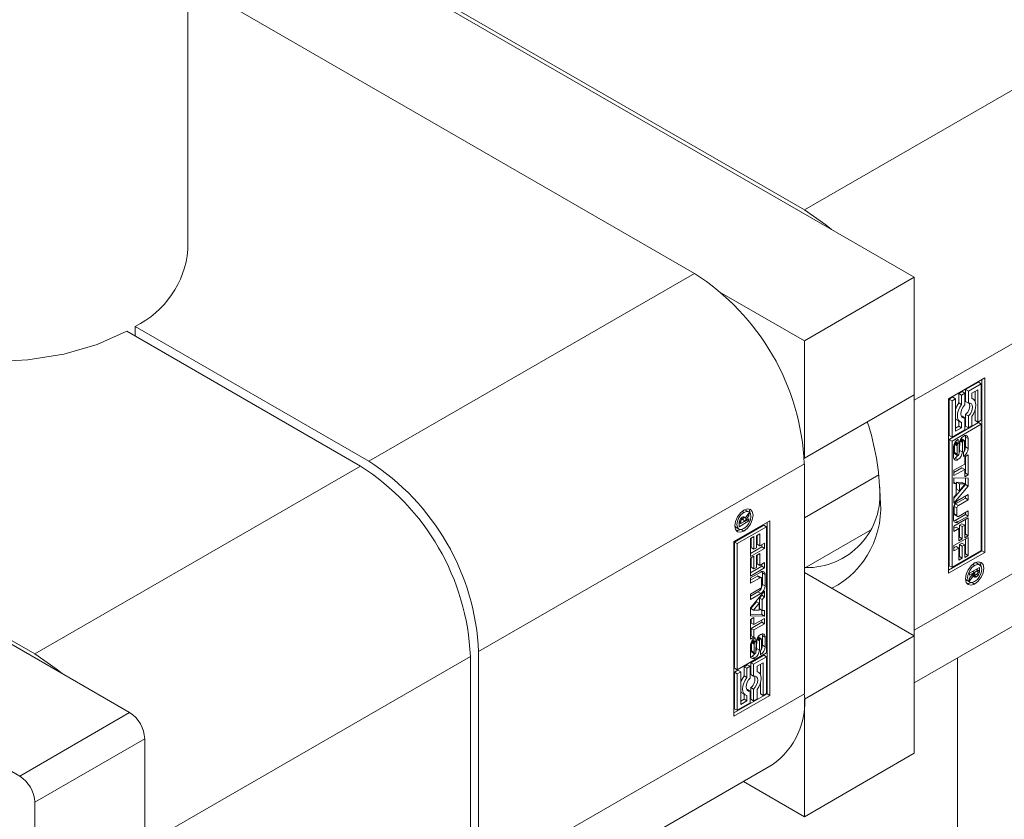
# Model space of a CAD drawing. Header units: millimetres. Extents: x 525 to 29324, y 175 to 20618.
# Tile 366 of 588: x 21265 to 21316, y 12970 to 13011. Entities that reach past the tile are written whole.
import ezdxf

# ---------------------------------------------------------------- set-up
doc = ezdxf.new("R2010")
doc.units = ezdxf.units.MM
doc.linetypes.add('SLD-Continua', pattern=[0])
doc.layers.add('COTAS', color=1, linetype='SLD-Continua')

msp = doc.modelspace()

# ---------------------------------------------------------------- linework, layer by layer
at = {"color": 7, "linetype": 'SLD-Continua', "lineweight": 18, "ltscale": 35}
for p, q in [((21273.53, 12999.325), (21273.53, 13392.333)), ((21273.53, 13013.142), (21299.593, 12998.1)), ((21270.531, 12975.491), (21222.589, 13003.161)), ((21227.468, 13000.549), (21265.652, 12978.511)), ((21216.932, 12999.896), (21264.874, 12972.227)), ((21299.593, 12998.1), (21282.834, 12988.428)), ((21282.41, 12988.183), (21270.386, 12995.123)), ((21270.81, 12995.368), (21270.81, 12994.878)), ((21270.81, 12995.368), (21282.834, 12988.428)), ((21265.652, 12978.511), (21282.41, 12988.183)), ((21305.25, 12988.302), (21288.491, 12978.63)), ((21305.25, 12976.461), (21305.25, 12988.302)), ((21302.045, 12985.851), (21302.142, 12985.795)), ((21302.256, 12985.902), (21302.157, 12985.926)), ((21302.398, 12985.821), (21302.256, 12985.902)), ((21301.625, 12984.292), (21303.482, 12985.363)), ((21302.401, 12985.354), (21301.895, 12985.061)), ((21301.9, 12985.311), (21301.978, 12985.266)), ((21301.902, 12985.325), (21301.978, 12985.281)), ((21301.905, 12985.339), (21301.979, 12985.296)), ((21301.924, 12985.395), (21301.991, 12985.357)), ((21301.958, 12985.457), (21302.03, 12985.415)), ((21301.975, 12985.48), (21302.056, 12985.433)), ((21301.978, 12985.224), (21302.143, 12985.319)), ((21301.979, 12985.296), (21301.978, 12985.281)), ((21301.98, 12985.486), (21302.064, 12985.438)), ((21302.113, 12985.441), (21302, 12985.507)), ((21302.129, 12985.542), (21302.068, 12985.467)), ((21302.09, 12985.564), (21302.206, 12985.497)), ((21302.143, 12985.319), (21302.143, 12985.346)), ((21302.143, 12985.346), (21302.166, 12985.333)), ((21302.401, 12985.621), (21302.166, 12985.333)), ((21302.166, 12985.333), (21302.401, 12985.468)), ((21302.206, 12985.497), (21302.401, 12985.755)), ((21302.302, 12985.411), (21302.401, 12985.354)), ((21302.331, 12985.662), (21302.401, 12985.621)), ((21302.401, 12985.755), (21302.401, 12985.621)), ((21302.401, 12985.468), (21302.401, 12985.354)), ((21303.482, 12985.363), (21303.482, 12976.38)), ((21303.165, 12985.141), (21301.659, 12984.272)), ((21301.674, 12985.089), (21301.744, 12985.015)), ((21301.744, 12985.015), (21301.886, 12984.933)), ((21303.307, 12985.06), (21301.8, 12984.19)), ((21301.895, 12985.271), (21301.978, 12985.224)), ((21301.895, 12985.061), (21301.895, 12985.254)), ((21301.936, 12985.248), (21301.895, 12985.224)), ((21301.978, 12985.281), (21301.978, 12985.266)), ((21301.978, 12985.266), (21301.978, 12985.224)), ((21302.011, 12984.911), (21302.142, 12984.836)), ((21303.165, 12985.141), (21303.307, 12985.06)), ((21303.307, 12978.563), (21303.307, 12985.06)), ((21303.34, 12976.462), (21303.34, 12985.281)), ((21301.625, 12975.308), (21301.625, 12984.292)), ((21302.477, 12984.447), (21302.655, 12984.55)), ((21302.477, 12983.523), (21302.477, 12984.447)), ((21302.514, 12984.468), (21302.514, 12983.981)), ((21302.655, 12984.55), (21302.655, 12983.899)), ((21302.78, 12984.59), (21302.959, 12984.693)), ((21302.78, 12983.971), (21302.78, 12984.59)), ((21302.817, 12984.612), (21302.817, 12984.156)), ((21302.959, 12984.693), (21302.959, 12984.074)), ((21301.659, 12984.272), (21301.659, 12977.775)), ((21301.8, 12984.19), (21301.659, 12984.272)), ((21301.8, 12984.19), (21301.8, 12977.693)), ((21303.067, 12984.026), (21302.477, 12983.686)), ((21303.208, 12983.945), (21302.477, 12983.523)), ((21302.514, 12983.981), (21302.655, 12983.899)), ((21302.655, 12983.899), (21302.78, 12983.971)), ((21302.817, 12984.156), (21302.959, 12984.074)), ((21302.959, 12984.074), (21303.208, 12984.218)), ((21303.067, 12984.137), (21303.067, 12984.026)), ((21303.067, 12984.026), (21303.208, 12983.945)), ((21303.208, 12984.218), (21303.208, 12983.945)), ((21302.477, 12983.442), (21302.655, 12983.545)), ((21302.477, 12982.518), (21302.477, 12983.442)), ((21302.514, 12983.463), (21302.514, 12982.976)), ((21302.655, 12983.545), (21302.655, 12982.895)), ((21302.78, 12983.586), (21302.959, 12983.689)), ((21302.78, 12982.967), (21302.78, 12983.586)), ((21302.817, 12983.607), (21302.817, 12983.151)), ((21302.959, 12983.689), (21302.959, 12983.07)), ((21303.067, 12983.022), (21302.477, 12982.681)), ((21303.208, 12982.94), (21302.477, 12982.518)), ((21302.514, 12982.976), (21302.655, 12982.895)), ((21302.655, 12982.895), (21302.78, 12982.967)), ((21302.817, 12983.151), (21302.959, 12983.07)), ((21302.959, 12983.07), (21303.208, 12983.214)), ((21303.067, 12983.132), (21303.067, 12983.022)), ((21303.067, 12983.022), (21303.208, 12982.94)), ((21303.208, 12983.214), (21303.208, 12982.94)), ((21302.477, 12982.421), (21303.005, 12982.726)), ((21302.837, 12982.517), (21302.477, 12982.309)), ((21302.979, 12982.435), (21302.477, 12982.146)), ((21302.477, 12982.146), (21302.477, 12982.421)), ((21302.837, 12982.517), (21302.979, 12982.435)), ((21303.03, 12982.44), (21302.888, 12982.522)), ((21303.051, 12982.005), (21303.051, 12982.393)), ((21303.09, 12982.677), (21303.09, 12982.092)), ((21303.09, 12982.677), (21303.231, 12982.595)), ((21303.231, 12982.595), (21303.231, 12982.01)), ((21302.477, 12981.589), (21302.979, 12981.879)), ((21302.477, 12980.878), (21303.208, 12981.749)), ((21303.09, 12982.092), (21303.231, 12982.01)), ((21303.208, 12981.749), (21303.208, 12981.454)), ((21302.863, 12981.7), (21302.477, 12981.477)), ((21303.005, 12981.618), (21302.477, 12981.314)), ((21302.477, 12981.314), (21302.477, 12981.589)), ((21302.863, 12981.7), (21303.005, 12981.618)), ((21303.067, 12981.536), (21302.944, 12981.389)), ((21302.944, 12981.389), (21302.944, 12980.833)), ((21302.944, 12981.389), (21303.086, 12981.308)), ((21303.067, 12981.581), (21303.067, 12981.536)), ((21303.067, 12981.536), (21303.208, 12981.454)), ((21303.208, 12981.454), (21303.086, 12981.308)), ((21303.086, 12981.308), (21303.086, 12980.751)), ((21302.477, 12980.479), (21302.477, 12980.878)), ((21302.785, 12981.201), (21302.495, 12980.852)), ((21302.495, 12980.852), (21302.636, 12980.77)), ((21302.926, 12981.119), (21302.636, 12980.77)), ((21302.636, 12980.77), (21302.926, 12980.756)), ((21302.785, 12981.201), (21302.926, 12981.119)), ((21302.926, 12980.756), (21302.926, 12981.119)), ((21302.944, 12980.833), (21303.086, 12980.751)), ((21303.067, 12980.762), (21303.067, 12980.533)), ((21303.086, 12980.751), (21303.208, 12980.746)), ((21303.208, 12980.746), (21303.208, 12980.451)), ((21303.067, 12980.533), (21302.477, 12980.555)), ((21303.208, 12980.451), (21302.477, 12980.479)), ((21302.477, 12980.291), (21302.655, 12980.394)), ((21302.477, 12979.266), (21302.477, 12980.291)), ((21302.514, 12980.313), (21302.514, 12980.101)), ((21302.655, 12980.394), (21302.655, 12980.02)), ((21302.655, 12980.02), (21303.208, 12980.339)), ((21303.067, 12980.533), (21303.208, 12980.451)), ((21303.067, 12980.257), (21303.067, 12980.144)), ((21303.208, 12980.339), (21303.208, 12980.063)), ((21303.067, 12980.144), (21302.514, 12979.825)), ((21302.514, 12980.101), (21302.655, 12980.02)), ((21302.514, 12979.825), (21302.514, 12979.451)), ((21302.514, 12979.825), (21302.655, 12979.744)), ((21303.208, 12980.063), (21302.655, 12979.744)), ((21302.655, 12979.744), (21302.655, 12979.369)), ((21303.067, 12980.144), (21303.208, 12980.063)), ((21302.514, 12979.451), (21302.477, 12979.429)), ((21302.655, 12979.369), (21302.477, 12979.266)), ((21302.514, 12979.451), (21302.655, 12979.369)), ((21302.575, 12979.218), (21302.574, 12979.217)), ((21302.575, 12979.218), (21302.575, 12979.218)), ((21302.575, 12979.218), (21302.716, 12979.136)), ((21302.717, 12979.347), (21302.716, 12979.136)), ((21302.804, 12979.264), (21302.794, 12978.785)), ((21302.804, 12979.268), (21302.804, 12979.264)), ((21302.804, 12979.264), (21302.945, 12979.183)), ((21302.823, 12979.312), (21302.955, 12979.236)), ((21302.843, 12979.348), (21302.971, 12979.274)), ((21302.994, 12979.299), (21302.861, 12979.376)), ((21302.872, 12979.384), (21303.014, 12979.303)), ((21303.018, 12979.3), (21302.877, 12979.382)), ((21303.042, 12978.802), (21303.042, 12979.235)), ((21303.091, 12979.462), (21303.091, 12978.957)), ((21303.091, 12979.462), (21303.232, 12979.381)), ((21303.232, 12979.381), (21303.232, 12978.876)), ((21302.475, 12978.437), (21302.475, 12978.942)), ((21302.527, 12979.096), (21302.527, 12978.664)), ((21302.527, 12979.096), (21302.668, 12979.014)), ((21302.53, 12979.13), (21302.671, 12979.049)), ((21302.541, 12979.165), (21302.68, 12979.084)), ((21302.561, 12979.199), (21302.699, 12979.119)), ((21302.668, 12979.014), (21302.668, 12978.582)), ((21302.762, 12978.64), (21302.772, 12979.122)), ((21302.794, 12978.785), (21302.935, 12978.703)), ((21302.945, 12979.183), (21302.935, 12978.703)), ((21303.091, 12978.957), (21303.232, 12978.876)), ((21271.308, 12968.713), (21288.067, 12978.386)), ((21288.067, 12966.544), (21288.067, 12978.386)), ((21288.491, 12978.63), (21288.491, 12966.789)), ((21301.8, 12977.693), (21303.307, 12978.563)), ((21303.165, 12978.442), (21302.5, 12978.058)), ((21302.527, 12978.664), (21302.668, 12978.582)), ((21302.531, 12978.627), (21302.673, 12978.546)), ((21302.547, 12978.601), (21302.688, 12978.519)), ((21302.55, 12978.599), (21302.691, 12978.517)), ((21302.564, 12978.386), (21302.705, 12978.304)), ((21303.307, 12978.36), (21302.641, 12977.976)), ((21302.992, 12978.681), (21302.996, 12978.683)), ((21302.992, 12978.472), (21302.992, 12978.681)), ((21302.992, 12978.484), (21303.002, 12978.478)), ((21303.165, 12978.442), (21303.307, 12978.36)), ((21303.307, 12976.481), (21303.307, 12978.36)), ((21313.128, 12042.209), (21313.128, 12978.301)), ((21301.659, 12977.775), (21301.8, 12977.693)), ((21302.325, 12977.957), (21302.149, 12977.855)), ((21302.149, 12977.855), (21302.149, 12977.376)), ((21302.149, 12977.855), (21302.291, 12977.774)), ((21302.466, 12977.875), (21302.291, 12977.774)), ((21302.291, 12977.774), (21302.291, 12977.294)), ((21302.325, 12977.957), (21302.466, 12977.875)), ((21302.466, 12977.267), (21302.466, 12977.875)), ((21302.5, 12978.058), (21302.5, 12977.45)), ((21302.5, 12978.058), (21302.641, 12977.976)), ((21302.641, 12977.976), (21302.641, 12977.369)), ((21302.816, 12977.875), (21303.131, 12978.057)), ((21302.816, 12977.598), (21302.816, 12977.875)), ((21302.99, 12977.975), (21302.99, 12977.461)), ((21303.131, 12978.057), (21303.131, 12976.38)), ((21301.834, 12977.674), (21301.659, 12977.572)), ((21301.659, 12977.572), (21301.659, 12975.694)), ((21301.659, 12977.572), (21301.8, 12977.491)), ((21301.976, 12977.592), (21301.8, 12977.491)), ((21301.8, 12977.491), (21301.8, 12975.612)), ((21301.834, 12977.674), (21301.976, 12977.592)), ((21301.976, 12975.915), (21301.976, 12977.592)), ((21302.149, 12977.376), (21302.291, 12977.294)), ((21302.5, 12977.45), (21302.641, 12977.369)), ((21302.891, 12977.571), (21302.816, 12977.614)), ((21302.325, 12976.685), (21302.283, 12976.68)), ((21302.325, 12976.685), (21302.466, 12976.603)), ((21302.5, 12976.786), (21302.5, 12976.179)), ((21302.5, 12976.786), (21302.641, 12976.705)), ((21302.641, 12976.705), (21302.641, 12976.097)), ((21302.99, 12977.015), (21302.99, 12976.462)), ((21305.25, 12976.461), (21288.491, 12966.789)), ((21303.34, 12976.462), (21301.625, 12975.472)), ((21303.482, 12976.38), (21301.625, 12975.308)), ((21302.149, 12976.179), (21301.976, 12976.079)), ((21302.075, 12976.483), (21302.216, 12976.401)), ((21302.149, 12976.44), (21302.149, 12976.179)), ((21302.149, 12976.179), (21302.291, 12976.097)), ((21302.291, 12976.374), (21302.291, 12976.097)), ((21302.466, 12975.996), (21302.466, 12976.603)), ((21302.5, 12976.179), (21302.641, 12976.097)), ((21302.641, 12976.097), (21302.816, 12976.198)), ((21302.816, 12976.198), (21302.816, 12976.677)), ((21302.99, 12976.462), (21303.131, 12976.38)), ((21303.131, 12976.38), (21303.307, 12976.481)), ((21303.482, 12976.38), (21303.34, 12976.462)), ((21301.659, 12975.694), (21301.8, 12975.612)), ((21301.8, 12975.612), (21302.466, 12975.996)), ((21302.291, 12976.097), (21301.976, 12975.915)), ((21264.874, 12972.227), (21270.531, 12975.491)), ((21265.652, 12970.879), (21271.308, 12974.144)), ((21271.308, 12951.441), (21271.308, 12974.144)), ((21286.833, 12963.125), (21303.592, 12972.797)), ((21265.652, 12948.177), (21265.652, 12970.879))]:
    msp.add_line(p, q, dxfattribs=at)
at = {"color": 7, "linetype": 'SLD-Continua', "lineweight": 18, "ltscale": 35, "flags": 128}
for points in [[(21270.386, 12995.123), (21268.866, 12994.443), (21267.148, 12993.944), (21265.297, 12993.644), (21263.38, 12993.554), (21261.469, 12993.677), (21259.634, 12994.009), (21257.943, 12994.538), (21256.459, 12995.244), (21255.237, 12996.1), (21254.32, 12997.076), (21253.745, 12998.135), (21253.531, 12999.238), (21253.53, 12999.325)], [(21302.142, 12984.836), (21301.962, 12984.774), (21301.81, 12984.803), (21301.709, 12984.92), (21301.673, 12985.107), (21301.709, 12985.334), (21301.81, 12985.568), (21301.962, 12985.773), (21302.142, 12985.918)], [(21302.142, 12985.918), (21302.321, 12985.98), (21302.473, 12985.951), (21302.574, 12985.834), (21302.61, 12985.647), (21302.574, 12985.42), (21302.473, 12985.186), (21302.321, 12984.981), (21302.142, 12984.836)], [(21302.142, 12984.959), (21302.28, 12985.071), (21302.398, 12985.229), (21302.476, 12985.41), (21302.504, 12985.586), (21302.476, 12985.73), (21302.398, 12985.821), (21302.28, 12985.844), (21302.142, 12985.795)], [(21302.394, 12985.978), (21302.433, 12985.915), (21302.468, 12985.746)], [(21302.142, 12985.795), (21302.003, 12985.684), (21301.885, 12985.525), (21301.807, 12985.344), (21301.779, 12985.168), (21301.807, 12985.024), (21301.885, 12984.933), (21302.003, 12984.91), (21302.142, 12984.959)], [(21301.985, 12984.909), (21301.821, 12984.856), (21301.747, 12984.857)], [(21303.09, 12982.677), (21303.085, 12982.725), (21303.077, 12982.754)], [(21302.877, 12979.382), (21302.876, 12979.383), (21302.872, 12979.384)], [(21303.091, 12979.462), (21303.086, 12979.512), (21303.078, 12979.542)], [(21265.652, 12978.511), (21266.755, 12977.749), (21267.055, 12977.497)], [(21302.488, 12978.357), (21302.519, 12978.365), (21302.564, 12978.386)], [(21302.547, 12978.601), (21302.549, 12978.599), (21302.55, 12978.599)], [(21302.291, 12977.294), (21302.201, 12977.155), (21302.133, 12977.005), (21302.091, 12976.854), (21302.076, 12976.711), (21302.091, 12976.584), (21302.133, 12976.482), (21302.201, 12976.411), (21302.291, 12976.374)], [(21302.466, 12976.603), (21302.38, 12976.602), (21302.312, 12976.64), (21302.268, 12976.712), (21302.253, 12976.813), (21302.268, 12976.93), (21302.312, 12977.053), (21302.38, 12977.17), (21302.466, 12977.267)], [(21302.641, 12977.369), (21302.727, 12977.37), (21302.795, 12977.332), (21302.839, 12977.259), (21302.854, 12977.159), (21302.839, 12977.042), (21302.795, 12976.919), (21302.727, 12976.802), (21302.641, 12976.705)], [(21302.816, 12976.677), (21302.906, 12976.817), (21302.974, 12976.967), (21303.016, 12977.118), (21303.031, 12977.261), (21303.016, 12977.388), (21302.974, 12977.49), (21302.906, 12977.561), (21302.816, 12977.598)]]:
    msp.add_lwpolyline(points, dxfattribs=at)
at = {"color": 7, "linetype": 'SLD-Continua', "lineweight": 18, "ltscale": 1225}
for centre, radius, start, end in [((21268.656, 12999.762), 4.894, 296.1196, 354.8691), ((21292.969, 12987.744), 12.293, 2.6023, 57.3977), ((21276.211, 12978.072), 12.293, 2.6023, 57.3977), ((21275.786, 12977.827), 12.293, 2.6023, 57.3977), ((21302.303, 12985.247), 0.408, 167.1244, 179.086), ((21302.243, 12985.258), 0.347, 148.0817, 166.7212), ((21302.2, 12985.296), 0.291, 121.827, 149.8206), ((21302.236, 12985.277), 0.258, 162.0212, 175.6748), ((21302.117, 12985.314), 0.134, 130.7127, 161.3115), ((21302.147, 12985.278), 0.18, 120.2607, 130.4321), ((21302.137, 12985.386), 0.182, 116.1216, 120.0288), ((21302.129, 12985.308), 0.145, 116.2822, 120.0258), ((21302.162, 12985.372), 0.206, 119.9923, 120.6424), ((21302.131, 12985.437), 0.134, 88.3162, 122.2539), ((21302.091, 12985.399), 0.0471, 54.3626, 124.7836), ((21302.002, 12985.357), 0.142, 355.5391, 34.4592), ((21302.125, 12985.49), 0.0808, 4.8238, 83.4923), ((21303.093, 12982.618), 0.14, 350.7797, 129.185), ((21302.867, 12982.475), 0.0516, 65.6927, 125.6091), ((21303.007, 12982.401), 0.0448, 350.7797, 129.185), ((21302.598, 12982.114), 0.492, 302.6023, 357.3977), ((21302.894, 12982.012), 0.158, 302.6023, 357.3977), ((21302.74, 12982.033), 0.492, 302.6023, 357.3977), ((21302.974, 12978.919), 0.5, 122.6023, 177.3977), ((21302.853, 12979.085), 0.295, 117.4261, 120.0077), ((21303.273, 12979.091), 0.501, 122.6657, 176.538), ((21302.867, 12979.368), 0.0172, 72.5092, 88.938), ((21303.188, 12979.166), 0.244, 163.331, 176.1079), ((21303.134, 12979.182), 0.187, 150.7075, 163.3064), ((21303.029, 12979.244), 0.0653, 122.0942, 152.7539), ((21303.008, 12979.279), 0.0245, 76.5352, 123.9213), ((21303.092, 12979.403), 0.142, 350.7797, 129.185), ((21303.001, 12979.27), 0.0348, 18.09, 68.3388), ((21302.916, 12979.237), 0.126, 358.978, 20.67), ((21302.737, 12979.095), 0.21, 170.3593, 179.7696), ((21302.708, 12979.103), 0.181, 162.6428, 171.1997), ((21302.878, 12979.013), 0.21, 170.3593, 179.7696), ((21302.856, 12979.02), 0.187, 159.7238, 171.0869), ((21302.799, 12979.045), 0.125, 143.3933, 161.5523), ((21302.748, 12979.085), 0.06, 121.3446, 144.692), ((21302.366, 12978.793), 0.428, 337.8689, 358.9517), ((21302.733, 12978.899), 0.5, 302.6023, 357.3977), ((21302.917, 12978.768), 0.117, 321.5218, 336.3089), ((21302.843, 12978.801), 0.198, 336.2416, 348.9182), ((21302.63, 12978.972), 0.461, 331.7629, 358.1575), ((21302.827, 12978.804), 0.214, 348.961, 359.6995), ((21302.615, 12978.414), 0.142, 170.7797, 309.185), ((21302.662, 12978.662), 0.135, 179.4511, 194.9749), ((21302.581, 12978.638), 0.0505, 192.2474, 227.6235), ((21302.325, 12978.771), 0.453, 301.7218, 325.5605), ((21302.803, 12978.581), 0.135, 179.4511, 194.9749), ((21302.722, 12978.556), 0.0505, 192.2474, 227.6235), ((21302.701, 12978.535), 0.0206, 232.373, 307.2087), ((21302.436, 12978.725), 0.499, 302.5905, 357.5483), ((21302.694, 12978.555), 0.041, 298.3255, 299.9982), ((21302.681, 12978.574), 0.0635, 301.8244, 329.7923), ((21302.604, 12978.624), 0.156, 327.8177, 341.8507), ((21302.536, 12978.647), 0.227, 341.8678, 351.3244), ((21302.524, 12978.645), 0.238, 352.0896, 358.7077), ((21302.854, 12978.734), 0.296, 297.7375, 300.004), ((21302.964, 12978.732), 0.0581, 302.5548, 320.4448), ((21303.058, 12976.695), 1.136, 143.1428, 162.3784), ((21302.17, 12977.212), 0.539, 307.7976, 17.5328), ((21302.204, 12976.699), 0.252, 205.0142, 239.1658), ((21301.328, 12976.028), 3.945, 305.0092, 6.2982), ((21269.62, 12974.067), 1.69, 2.6023, 57.3977), ((21263.963, 12970.803), 1.69, 2.6023, 57.3977)]:
    msp.add_arc(centre, radius, start, end, dxfattribs=at)
at = {"layer": 'COTAS', "linetype": 'SLD-Continua', "lineweight": 18, "ltscale": 35}
for p, q in [((21273.53, 13019.672), (21305.25, 13001.365)), ((21310.906, 12997.896), (21273.53, 13019.468)), ((21305.25, 13001.365), (21322.008, 13011.037)), ((21310.906, 12991.567), (21327.665, 13001.239)), ((21310.906, 12997.896), (21305.25, 12994.631)), ((21310.906, 12991.853), (21310.906, 12997.896)), ((21300.996, 12997.086), (21305.25, 12994.631)), ((21305.25, 12994.631), (21305.25, 12988.588)), ((21312.674, 12991.648), (21314.531, 12992.72)), ((21314.214, 12992.498), (21313.549, 12992.114)), ((21314.356, 12992.416), (21313.69, 12992.032)), ((21314.214, 12992.498), (21314.356, 12992.416)), ((21314.356, 12990.538), (21314.356, 12992.416)), ((21314.389, 12983.818), (21314.389, 12992.638)), ((21314.531, 12992.72), (21314.531, 12983.737)), ((21313.373, 12992.013), (21313.198, 12991.912)), ((21313.198, 12991.912), (21313.198, 12991.433)), ((21313.198, 12991.912), (21313.34, 12991.83)), ((21313.515, 12991.931), (21313.34, 12991.83)), ((21313.373, 12992.013), (21313.515, 12991.931)), ((21313.515, 12991.324), (21313.515, 12991.931)), ((21313.549, 12992.114), (21313.549, 12991.507)), ((21313.549, 12992.114), (21313.69, 12992.032)), ((21313.69, 12992.032), (21313.69, 12991.425)), ((21313.865, 12991.931), (21314.18, 12992.113)), ((21313.865, 12991.654), (21313.865, 12991.931)), ((21314.039, 12992.031), (21314.039, 12991.517)), ((21314.18, 12992.113), (21314.18, 12990.436)), ((21310.906, 12991.853), (21305.25, 12988.588)), ((21310.901, 12991.85), (21310.906, 12991.567)), ((21310.906, 12991.567), (21310.906, 12979.726)), ((21312.674, 12982.665), (21312.674, 12991.648)), ((21312.883, 12991.73), (21312.708, 12991.629)), ((21312.708, 12991.629), (21312.708, 12989.75)), ((21312.708, 12991.629), (21312.849, 12991.547)), ((21313.025, 12991.648), (21312.849, 12991.547)), ((21312.849, 12991.547), (21312.849, 12989.668)), ((21312.883, 12991.73), (21313.025, 12991.648)), ((21313.025, 12989.972), (21313.025, 12991.648)), ((21313.198, 12991.433), (21313.34, 12991.351)), ((21313.34, 12991.83), (21313.34, 12991.351)), ((21313.549, 12991.507), (21313.69, 12991.425)), ((21313.94, 12991.627), (21313.865, 12991.67)), ((21314.039, 12991.071), (21314.039, 12990.518)), ((21314.214, 12990.417), (21312.708, 12989.547)), ((21313.124, 12990.539), (21313.265, 12990.458)), ((21313.198, 12990.496), (21313.198, 12990.235)), ((21313.373, 12990.741), (21313.331, 12990.736)), ((21313.34, 12990.431), (21313.34, 12990.154)), ((21313.373, 12990.741), (21313.515, 12990.66)), ((21313.515, 12990.052), (21313.515, 12990.66)), ((21313.549, 12990.843), (21313.549, 12990.235)), ((21313.549, 12990.843), (21313.69, 12990.761)), ((21313.69, 12990.761), (21313.69, 12990.153)), ((21313.865, 12990.255), (21313.865, 12990.734)), ((21314.039, 12990.518), (21314.18, 12990.436)), ((21314.18, 12990.436), (21314.356, 12990.538)), ((21314.214, 12990.417), (21314.356, 12990.335)), ((21314.356, 12990.335), (21312.849, 12989.466)), ((21312.849, 12989.668), (21313.515, 12990.052)), ((21313.198, 12990.235), (21313.025, 12990.135)), ((21313.34, 12990.154), (21313.025, 12989.972)), ((21313.198, 12990.235), (21313.34, 12990.154)), ((21313.549, 12990.235), (21313.69, 12990.153)), ((21313.69, 12990.153), (21313.865, 12990.255)), ((21314.356, 12983.838), (21314.356, 12990.335)), ((21310.906, 12979.726), (21327.665, 12989.398)), ((21312.708, 12989.75), (21312.849, 12989.668)), ((21312.708, 12989.547), (21312.708, 12983.05)), ((21312.849, 12989.466), (21312.708, 12989.547)), ((21312.849, 12989.466), (21312.849, 12982.969)), ((21312.977, 12989.347), (21313.118, 12989.266)), ((21312.995, 12989.386), (21313.131, 12989.308)), ((21313.012, 12989.412), (21313.147, 12989.333)), ((21313.021, 12989.426), (21313.16, 12989.345)), ((21313.024, 12989.429), (21313.164, 12989.348)), ((21313.164, 12989.348), (21313.16, 12989.345)), ((21313.164, 12989.556), (21313.164, 12989.348)), ((21313.252, 12989.47), (21313.242, 12988.988)), ((21313.252, 12989.47), (21313.394, 12989.389)), ((21313.259, 12989.495), (21313.396, 12989.416)), ((21313.275, 12989.527), (21313.404, 12989.452)), ((21313.293, 12989.56), (21313.421, 12989.487)), ((21313.309, 12989.586), (21313.443, 12989.509)), ((21313.309, 12989.586), (21313.442, 12989.509)), ((21313.465, 12989.511), (21313.324, 12989.593)), ((21313.394, 12989.389), (21313.384, 12988.907)), ((21313.488, 12989.014), (21313.488, 12989.446)), ((21313.539, 12989.673), (21313.539, 12989.168)), ((21313.539, 12989.673), (21313.681, 12989.592)), ((21313.681, 12989.592), (21313.681, 12989.086)), ((21312.924, 12988.648), (21312.924, 12989.152)), ((21312.973, 12989.308), (21312.973, 12988.875)), ((21312.973, 12989.308), (21313.114, 12989.226)), ((21312.973, 12988.875), (21313.114, 12988.794)), ((21313.114, 12989.226), (21313.114, 12988.794)), ((21313.211, 12988.846), (21313.221, 12989.325)), ((21313.242, 12988.988), (21313.384, 12988.907)), ((21313.439, 12988.682), (21313.44, 12988.892)), ((21313.539, 12989.168), (21313.681, 12989.086)), ((21305.25, 12988.588), (21305.244, 12988.591)), ((21312.981, 12988.829), (21313.122, 12988.747)), ((21312.996, 12988.81), (21313.138, 12988.728)), ((21313.154, 12988.515), (21313.012, 12988.596)), ((21313.451, 12988.688), (21313.439, 12988.695)), ((21313.501, 12988.659), (21313.679, 12988.762)), ((21313.501, 12988.285), (21313.501, 12988.659)), ((21313.538, 12988.681), (21313.538, 12987.819)), ((21313.679, 12988.762), (21313.679, 12987.737)), ((21312.948, 12987.966), (21313.501, 12988.285)), ((21313.359, 12988.09), (21312.948, 12987.853)), ((21313.501, 12988.009), (21312.948, 12987.69)), ((21312.948, 12987.69), (21312.948, 12987.966)), ((21313.359, 12988.09), (21313.501, 12988.009)), ((21313.501, 12987.634), (21313.501, 12988.009)), ((21309.082, 12987.728), (21305.25, 12985.516)), ((21312.948, 12987.577), (21313.679, 12987.55)), ((21312.948, 12987.282), (21312.948, 12987.577)), ((21312.948, 12987.348), (21313.07, 12987.277)), ((21313.088, 12987.354), (21313.088, 12986.991)), ((21313.379, 12987.34), (21313.088, 12987.354)), ((21313.088, 12987.354), (21313.23, 12987.272)), ((21313.379, 12987.34), (21313.52, 12987.258)), ((21313.538, 12987.819), (21313.501, 12987.797)), ((21313.679, 12987.737), (21313.501, 12987.634)), ((21313.538, 12987.819), (21313.679, 12987.737)), ((21313.538, 12987.555), (21313.538, 12987.232)), ((21313.679, 12987.55), (21313.679, 12987.151)), ((21313.07, 12987.277), (21312.948, 12987.282)), ((21313.538, 12987.232), (21312.948, 12986.529)), ((21313.679, 12987.151), (21312.948, 12986.279)), ((21313.07, 12986.721), (21313.07, 12987.277)), ((21313.088, 12986.991), (21313.23, 12986.909)), ((21313.23, 12987.272), (21313.23, 12986.909)), ((21313.52, 12987.258), (21313.23, 12987.272)), ((21313.23, 12986.909), (21313.52, 12987.258)), ((21313.538, 12987.232), (21313.679, 12987.151)), ((21312.948, 12986.574), (21313.07, 12986.721)), ((21312.948, 12986.279), (21312.948, 12986.574)), ((21313.538, 12986.521), (21313.036, 12986.231)), ((21313.151, 12986.41), (21313.679, 12986.715)), ((21313.679, 12986.439), (21313.177, 12986.149)), ((21313.538, 12986.633), (21313.538, 12986.521)), ((21313.538, 12986.521), (21313.679, 12986.439)), ((21313.679, 12986.715), (21313.679, 12986.439)), ((21312.925, 12985.433), (21312.925, 12986.018)), ((21312.964, 12986.105), (21312.964, 12985.717)), ((21312.964, 12986.105), (21313.105, 12986.024)), ((21313.036, 12986.231), (21313.177, 12986.149)), ((21313.105, 12986.024), (21313.105, 12985.635)), ((21313.177, 12985.593), (21313.679, 12985.883)), ((21313.538, 12985.801), (21313.538, 12985.689)), ((21313.679, 12985.883), (21313.679, 12985.607)), ((21310.906, 12977.019), (21326.007, 12985.734)), ((21312.948, 12985.088), (21313.679, 12985.511)), ((21312.964, 12985.717), (21313.105, 12985.635)), ((21312.985, 12985.67), (21313.126, 12985.588)), ((21313.538, 12985.689), (21313.01, 12985.384)), ((21313.01, 12985.384), (21313.151, 12985.302)), ((21313.679, 12985.607), (21313.151, 12985.302)), ((21313.538, 12985.689), (21313.679, 12985.607)), ((21313.538, 12985.429), (21313.538, 12984.668)), ((21313.679, 12985.511), (21313.679, 12984.587)), ((21305.25, 12982.925), (21308.616, 12984.868)), ((21312.948, 12984.815), (21312.948, 12985.088)), ((21313.056, 12985.04), (21312.948, 12984.978)), ((21313.197, 12984.959), (21312.948, 12984.815)), ((21313.056, 12985.04), (21313.197, 12984.959)), ((21313.197, 12984.34), (21313.197, 12984.959)), ((21313.359, 12985.215), (21313.234, 12985.143)), ((21313.234, 12985.143), (21313.234, 12984.524)), ((21313.234, 12985.143), (21313.376, 12985.062)), ((21313.359, 12985.215), (21313.501, 12985.134)), ((21313.501, 12985.134), (21313.376, 12985.062)), ((21313.376, 12985.062), (21313.376, 12984.443)), ((21313.501, 12984.483), (21313.501, 12985.134)), ((21312.948, 12984.084), (21313.679, 12984.506)), ((21313.234, 12984.524), (21313.197, 12984.503)), ((21313.376, 12984.443), (21313.197, 12984.34)), ((21313.234, 12984.524), (21313.376, 12984.443)), ((21313.538, 12984.668), (21313.501, 12984.647)), ((21313.679, 12984.587), (21313.501, 12984.483)), ((21313.538, 12984.668), (21313.679, 12984.587)), ((21313.538, 12984.424), (21313.538, 12983.663)), ((21313.679, 12984.506), (21313.679, 12983.582)), ((21312.674, 12982.829), (21314.389, 12983.818)), ((21312.849, 12982.969), (21314.356, 12983.838)), ((21312.948, 12983.81), (21312.948, 12984.084)), ((21313.056, 12984.036), (21312.948, 12983.973)), ((21313.197, 12983.954), (21312.948, 12983.81)), ((21313.056, 12984.036), (21313.197, 12983.954)), ((21313.197, 12983.335), (21313.197, 12983.954)), ((21313.359, 12984.211), (21313.234, 12984.139)), ((21313.234, 12984.139), (21313.234, 12983.52)), ((21313.234, 12984.139), (21313.376, 12984.057)), ((21313.359, 12984.211), (21313.501, 12984.129)), ((21313.501, 12984.129), (21313.376, 12984.057)), ((21313.376, 12984.057), (21313.376, 12983.438)), ((21313.501, 12983.479), (21313.501, 12984.129)), ((21314.531, 12983.737), (21314.389, 12983.818)), ((21314.531, 12983.737), (21312.674, 12982.665)), ((21313.234, 12983.52), (21313.197, 12983.498)), ((21313.376, 12983.438), (21313.197, 12983.335)), ((21313.234, 12983.52), (21313.376, 12983.438)), ((21313.538, 12983.663), (21313.501, 12983.642)), ((21313.679, 12983.582), (21313.501, 12983.479)), ((21313.538, 12983.663), (21313.679, 12983.582)), ((21312.708, 12983.05), (21312.849, 12982.969)), ((21313.755, 12982.675), (21314.261, 12982.967)), ((21313.914, 12982.766), (21314.013, 12982.709)), ((21314.014, 12983.07), (21313.918, 12983.125)), ((21314.179, 12982.805), (21314.013, 12982.709)), ((21314.129, 12983.177), (21314.03, 12983.201)), ((21314.079, 12982.862), (21314.179, 12982.805)), ((21314.12, 12982.885), (21314.12, 12982.856)), ((21314.12, 12982.856), (21314.261, 12982.775)), ((21314.271, 12983.095), (21314.129, 12983.177)), ((21314.178, 12982.747), (21314.179, 12982.763)), ((21314.179, 12982.763), (21314.179, 12982.805)), ((21314.261, 12982.967), (21314.261, 12982.775)), ((21310.906, 12979.44), (21305.25, 12982.705)), ((21313.546, 12982.364), (21313.617, 12982.289)), ((21313.617, 12982.289), (21313.758, 12982.208)), ((21313.99, 12982.696), (21313.755, 12982.56)), ((21313.755, 12982.407), (21313.99, 12982.696)), ((21313.755, 12982.56), (21313.755, 12982.675)), ((21313.95, 12982.531), (21313.755, 12982.273)), ((21313.755, 12982.273), (21313.755, 12982.407)), ((21313.886, 12982.568), (21313.95, 12982.531)), ((21313.89, 12982.753), (21313.99, 12982.696)), ((21313.947, 12982.643), (21314.043, 12982.587)), ((21313.947, 12982.643), (21314.037, 12982.591)), ((21314.097, 12982.478), (21313.955, 12982.56)), ((21313.957, 12982.561), (21314.099, 12982.479)), ((21313.966, 12982.489), (21314.021, 12982.458)), ((21314.11, 12982.485), (21313.968, 12982.567)), ((21313.99, 12982.696), (21314.013, 12982.682)), ((21314.013, 12982.709), (21314.013, 12982.682)), ((21314.139, 12982.626), (21314.208, 12982.586)), ((21314.177, 12982.732), (21314.178, 12982.747)), ((21314.177, 12982.733), (21314.251, 12982.69)), ((21314.014, 12982.11), (21313.884, 12982.186)), ((21310.906, 12979.726), (21310.901, 12979.443)), ((21310.906, 12979.44), (21305.25, 12976.175)), ((21310.906, 12973.397), (21310.906, 12979.44)), ((21305.244, 12976.178), (21305.25, 12976.175)), ((21305.25, 12976.175), (21305.25, 12970.132)), ((21310.906, 12973.397), (21305.25, 12970.132)), ((21305.25, 12970.132), (21302.112, 12971.943))]:
    msp.add_line(p, q, dxfattribs=at)
at = {"layer": 'COTAS', "linetype": 'SLD-Continua', "lineweight": 18, "ltscale": 35, "flags": 128}
for points in [[(21305.25, 13001.365), (21306.353, 13000.603), (21306.653, 13000.351)], [(21313.69, 12991.425), (21313.776, 12991.426), (21313.844, 12991.388), (21313.888, 12991.316), (21313.903, 12991.216), (21313.888, 12991.098), (21313.844, 12990.975), (21313.776, 12990.859), (21313.69, 12990.761)], [(21313.865, 12990.734), (21313.955, 12990.874), (21314.023, 12991.024), (21314.065, 12991.175), (21314.08, 12991.318), (21314.065, 12991.444), (21314.023, 12991.546), (21313.955, 12991.618), (21313.865, 12991.654)], [(21313.34, 12991.351), (21313.25, 12991.211), (21313.182, 12991.061), (21313.14, 12990.91), (21313.125, 12990.767), (21313.14, 12990.64), (21313.182, 12990.538), (21313.25, 12990.467), (21313.34, 12990.431)], [(21313.515, 12990.66), (21313.429, 12990.659), (21313.361, 12990.696), (21313.317, 12990.769), (21313.302, 12990.869), (21313.317, 12990.986), (21313.361, 12991.11), (21313.429, 12991.226), (21313.515, 12991.324)], [(21312.979, 12989.356), (21312.978, 12989.353), (21312.977, 12989.347)], [(21313.539, 12989.673), (21313.535, 12989.722), (21313.527, 12989.753)], [(21312.937, 12988.568), (21312.968, 12988.576), (21313.012, 12988.596)], [(21312.937, 12985.356), (21312.966, 12985.363), (21313.01, 12985.384)], [(21314.014, 12982.11), (21313.835, 12982.048), (21313.683, 12982.078), (21313.582, 12982.195), (21313.546, 12982.381), (21313.582, 12982.609), (21313.683, 12982.843), (21313.835, 12983.048), (21314.014, 12983.192)], [(21314.014, 12983.07), (21313.876, 12982.958), (21313.758, 12982.799), (21313.68, 12982.618), (21313.652, 12982.442), (21313.68, 12982.298), (21313.758, 12982.208), (21313.876, 12982.185), (21314.014, 12982.233)], [(21314.014, 12983.192), (21314.194, 12983.254), (21314.346, 12983.225), (21314.447, 12983.108), (21314.483, 12982.922), (21314.447, 12982.694), (21314.346, 12982.46), (21314.194, 12982.255), (21314.014, 12982.11)], [(21314.014, 12982.233), (21314.153, 12982.345), (21314.271, 12982.503), (21314.349, 12982.684), (21314.377, 12982.86), (21314.349, 12983.005), (21314.271, 12983.095), (21314.153, 12983.118), (21314.014, 12983.07)], [(21314.119, 12982.839), (21314.12, 12982.846), (21314.12, 12982.856)], [(21314.267, 12983.253), (21314.306, 12983.19), (21314.341, 12983.021)], [(21313.858, 12982.184), (21313.694, 12982.13), (21313.62, 12982.132)]]:
    msp.add_lwpolyline(points, dxfattribs=at)
at = {"layer": 'COTAS', "linetype": 'SLD-Continua', "lineweight": 18, "ltscale": 1225}
for centre, radius, start, end in [((21314.107, 12990.751), 1.136, 143.1402, 162.3659), ((21313.219, 12991.268), 0.539, 307.7976, 17.5328), ((21296.346, 12986.429), 12.795, 1.0644, 18.3556), ((21313.253, 12990.755), 0.252, 205.0468, 239.1672), ((21313.423, 12989.13), 0.5, 122.6023, 177.3977), ((21313.187, 12989.306), 0.214, 168.961, 179.6995), ((21313.192, 12989.296), 0.0581, 122.5548, 140.4448), ((21313.302, 12989.294), 0.296, 117.7375, 120.004), ((21313.72, 12989.304), 0.499, 122.5905, 177.5483), ((21313.475, 12989.466), 0.223, 176.7145, 178.8064), ((21313.316, 12989.579), 0.0165, 60.8382, 90.8316), ((21313.632, 12989.383), 0.238, 172.0896, 178.7077), ((21313.62, 12989.382), 0.227, 161.8678, 171.3244), ((21313.552, 12989.404), 0.156, 147.8177, 161.8507), ((21313.476, 12989.455), 0.0635, 121.8244, 149.7923), ((21313.463, 12989.473), 0.041, 118.3255, 119.9982), ((21313.456, 12989.493), 0.0206, 52.373, 127.2087), ((21313.541, 12989.614), 0.142, 350.7797, 129.185), ((21313.434, 12989.472), 0.0505, 12.2474, 47.6235), ((21313.353, 12989.448), 0.135, 359.4511, 14.9749), ((21313.098, 12988.873), 0.126, 178.978, 200.67), ((21313.329, 12989.225), 0.214, 168.961, 179.6995), ((21313.313, 12989.228), 0.198, 156.2416, 168.9182), ((21313.239, 12989.26), 0.117, 141.5218, 156.3089), ((21312.883, 12988.937), 0.501, 302.6657, 356.538), ((21312.968, 12988.862), 0.244, 343.331, 356.1079), ((21312.807, 12989.006), 0.436, 337.9315, 357.705), ((21313.408, 12988.944), 0.06, 301.3446, 324.692), ((21313.182, 12989.109), 0.5, 302.6023, 357.3977), ((21313.357, 12988.984), 0.125, 323.3933, 341.5523), ((21313.3, 12989.009), 0.187, 339.7238, 351.0869), ((21313.075, 12989.183), 0.465, 330.3726, 358.1015), ((21313.278, 12989.015), 0.21, 350.3593, 359.7696), ((21313.064, 12988.625), 0.142, 170.7797, 309.185), ((21313.015, 12988.84), 0.0356, 198.3773, 238.9105), ((21312.775, 12988.981), 0.452, 301.6937, 325.4695), ((21313.24, 12988.792), 0.126, 178.978, 200.67), ((21313.155, 12988.758), 0.0348, 198.09, 248.3388), ((21313.148, 12988.75), 0.0245, 256.5352, 303.9213), ((21313.127, 12988.784), 0.0653, 302.0942, 332.7539), ((21313.022, 12988.846), 0.187, 330.7075, 343.3064), ((21313.304, 12988.943), 0.295, 297.4261, 300.0077), ((21305.375, 12986.724), 3.772, 268.8101, 5.5859), ((21304.524, 12986.027), 4.658, 297.3324, 7.8896), ((21313.416, 12985.996), 0.492, 122.6023, 177.3977), ((21313.121, 12986.098), 0.158, 122.6023, 177.3977), ((21313.262, 12986.017), 0.158, 122.6023, 177.3977), ((21313.063, 12985.411), 0.14, 170.7797, 309.185), ((21313.012, 12985.71), 0.0492, 172.7448, 235.9477), ((21313.149, 12985.628), 0.0448, 170.7797, 309.185), ((21313.853, 12982.781), 0.408, 347.1244, 359.086), ((21313.869, 12982.708), 0.171, 289.1099, 300.3657), ((21314.031, 12982.538), 0.0808, 184.8238, 263.4923), ((21313.852, 12982.738), 0.206, 299.9923, 300.6424), ((21313.877, 12982.724), 0.182, 296.1216, 300.0288), ((21313.845, 12982.776), 0.242, 300.5724, 314.601), ((21314.155, 12982.671), 0.142, 175.5391, 214.4592), ((21314.025, 12982.591), 0.134, 268.3162, 302.2539), ((21314.065, 12982.629), 0.0471, 234.3626, 304.7836), ((21314.028, 12982.721), 0.145, 296.2822, 300.0258), ((21313.994, 12982.657), 0.206, 299.9923, 300.6424), ((21314.019, 12982.643), 0.182, 296.1216, 300.0288), ((21314.01, 12982.75), 0.18, 300.2607, 310.4321), ((21313.956, 12982.733), 0.291, 301.827, 329.8206), ((21314.039, 12982.715), 0.134, 310.7127, 341.3115), ((21313.92, 12982.751), 0.258, 342.0212, 355.6748), ((21313.913, 12982.77), 0.347, 328.0817, 346.7212)]:
    msp.add_arc(centre, radius, start, end, dxfattribs=at)

doc.saveas('drawing.dxf')
